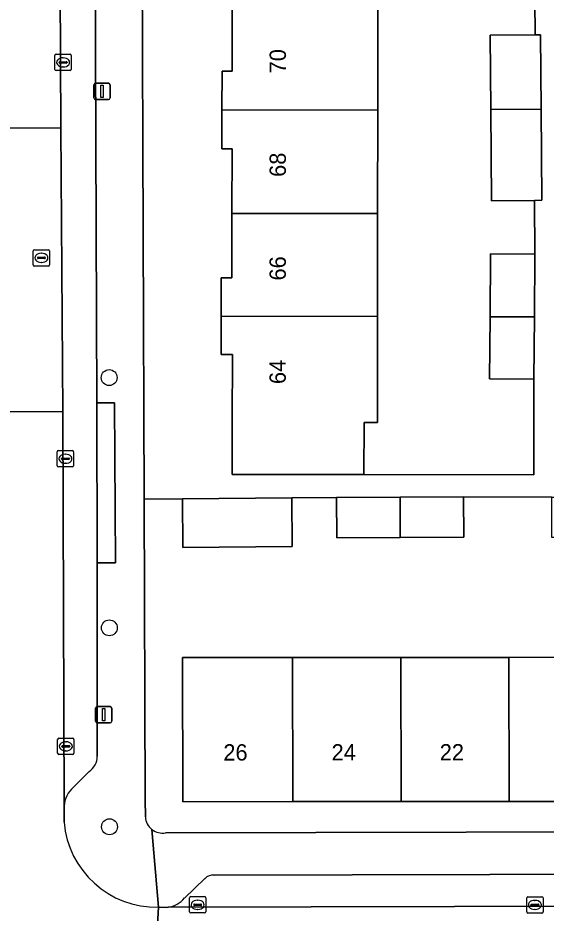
# Model space of a CAD drawing. Extents: x 160732 to 162107, y 387428 to 388479.
# Drawn here: x 161158.5 to 161190.9, y 388093.4 to 388148.3 of the extents above; entities that cross this region are included whole.
import ezdxf

# ---------------------------------------------------------------- set-up
doc = ezdxf.new("R2010")
doc.units = 0
for name, color, linetype in [('IMGEO_Boom', 7, 'Continuous'), ('IMGEO_Erf', 7, 'Continuous'), ('IMGEO_Kolk', 7, 'Continuous'), ('IMGEO_Lichtmast', 7, 'Continuous'), ('IMGEO_Pand', 7, 'Continuous'), ('IMGEO_Pand_nummerreeks', 7, 'Continuous'), ('IMGEO_Parkeervlak_open', 7, 'Continuous'), ('IMGEO_Rijbaan_lokaal_open', 7, 'Continuous'), ('IMGEO_Rioolput', 7, 'Continuous'), ('IMGEO_Voetpad_open', 7, 'Continuous')]:
    doc.layers.add(name, color=color, linetype=linetype)

msp = doc.modelspace()

# ---------------------------------------------------------------- linework, layer by layer
at = {"layer": 'IMGEO_Boom'}
for centre in [(161164.081, 388126.239), (161164.092, 388110.889), (161164.1, 388098.689)]:
    msp.add_circle(centre, 0.489, dxfattribs=at)
at = {"layer": 'IMGEO_Erf'}
for points in [[(161180.565, 388149.007), (161180.556, 388142.675), (161180.547, 388136.303), (161180.538, 388129.985), (161180.528, 388123.482), (161179.712, 388123.483), (161179.707, 388120.286), (161190.124, 388120.271), (161190.133, 388126.15), (161187.415, 388126.17), (161187.443, 388129.971), (161187.472, 388133.824), (161190.191, 388133.803), (161190.166, 388137.111), (161187.526, 388137.091), (161187.485, 388142.693), (161187.452, 388147.253), (161190.201, 388147.273), (161190.17, 388151.5)], [(161209.627, 388112.181), (161210.756, 388112.182), (161210.752, 388118.996), (161199.011, 388118.929), (161199.022, 388116.455), (161195.189, 388116.439), (161191.237, 388116.423), (161191.226, 388118.897), (161185.812, 388118.92), (161185.823, 388116.446), (161181.938, 388116.43), (161178.038, 388116.414), (161178.027, 388118.888), (161175.284, 388118.862), (161175.313, 388115.888), (161168.598, 388115.822), (161168.569, 388118.796), (161166.228, 388118.787), (161166.296, 388100.338), (161166.3, 388099.289)], [(161167.543, 388098.312), (161213.654, 388098.423), (161213.697, 388108.549), (161213.717, 388109.165), (161213.047, 388109.164), (161213.057, 388100.258), (161211.955, 388100.257), (161208.419, 388100.254), (161201.899, 388100.25), (161195.251, 388100.245), (161188.62, 388100.24), (161181.989, 388100.236), (161175.35, 388100.231), (161168.592, 388100.226), (161168.585, 388109.065), (161175.319, 388109.07), (161181.961, 388109.075), (161188.594, 388109.08), (161195.217, 388109.084), (161201.859, 388109.089), (161208.415, 388109.094), (161209.63, 388109.095), (161209.627, 388112.181)]]:
    msp.add_lwpolyline(points, dxfattribs=at)
for centre, radius, start, end in [((161167.359, 388099.354), 1.061, 183.5121, 231.7464), ((161167.354, 388099.348), 1.053, 231.7515, 280.3364)]:
    msp.add_arc(centre, radius, start, end, dxfattribs=at)
at = {"layer": 'IMGEO_Kolk'}
for p, q in [((161160.752, 388145.149), (161160.752, 388146.001)), ((161160.827, 388146.075), (161161.679, 388146.075)), ((161161.24, 388145.855), (161161.265, 388145.855)), ((161161.753, 388146.001), (161161.753, 388145.149)), ((161161.011, 388145.569), (161161.011, 388145.581)), ((161161.449, 388145.532), (161161.051, 388145.532)), ((161161.054, 388145.618), (161161.452, 388145.618)), ((161161.263, 388145.295), (161161.238, 388145.295)), ((161161.495, 388145.581), (161161.495, 388145.569)), ((161161.679, 388145.075), (161160.827, 388145.075)), ((161160.897, 388120.836), (161160.897, 388121.688)), ((161160.972, 388121.762), (161161.824, 388121.762)), ((161161.385, 388121.542), (161161.41, 388121.542)), ((161161.898, 388121.688), (161161.898, 388120.836)), ((161161.156, 388121.256), (161161.156, 388121.268)), ((161161.594, 388121.219), (161161.196, 388121.219)), ((161161.199, 388121.305), (161161.597, 388121.305)), ((161161.408, 388120.982), (161161.383, 388120.982)), ((161161.64, 388121.268), (161161.64, 388121.256)), ((161161.824, 388120.762), (161160.972, 388120.762)), ((161160.92, 388103.195), (161160.92, 388104.047)), ((161160.995, 388104.121), (161161.847, 388104.121)), ((161161.921, 388104.047), (161161.921, 388103.195)), ((161161.179, 388103.615), (161161.179, 388103.627)), ((161161.617, 388103.578), (161161.219, 388103.578)), ((161161.222, 388103.664), (161161.62, 388103.664)), ((161161.408, 388103.901), (161161.433, 388103.901)), ((161161.663, 388103.627), (161161.663, 388103.615)), ((161161.847, 388103.121), (161160.995, 388103.121)), ((161161.431, 388103.341), (161161.406, 388103.341)), ((161169.007, 388093.473), (161169.007, 388094.325)), ((161169.082, 388094.399), (161169.934, 388094.399)), ((161169.495, 388094.179), (161169.52, 388094.179)), ((161170.008, 388094.325), (161170.008, 388093.473)), ((161189.689, 388093.467), (161189.689, 388094.319)), ((161189.764, 388094.393), (161190.616, 388094.393)), ((161190.177, 388094.173), (161190.202, 388094.173)), ((161190.69, 388094.319), (161190.69, 388093.467)), ((161169.266, 388093.893), (161169.266, 388093.905)), ((161169.704, 388093.856), (161169.306, 388093.856)), ((161169.309, 388093.942), (161169.707, 388093.942)), ((161169.518, 388093.619), (161169.493, 388093.619)), ((161169.75, 388093.905), (161169.75, 388093.893)), ((161189.948, 388093.887), (161189.948, 388093.899)), ((161190.386, 388093.85), (161189.988, 388093.85)), ((161189.991, 388093.936), (161190.389, 388093.936)), ((161190.2, 388093.613), (161190.175, 388093.613)), ((161190.432, 388093.899), (161190.432, 388093.887)), ((161169.934, 388093.399), (161169.082, 388093.399)), ((161190.616, 388093.393), (161189.764, 388093.393))]:
    msp.add_line(p, q, dxfattribs=at)
for points in [[(161160.752, 388145.149), (161160.752, 388146.001)], [(161160.827, 388146.075), (161161.679, 388146.075)], [(161161.753, 388146.001), (161161.753, 388145.149)], [(161161.679, 388145.075), (161160.827, 388145.075)], [(161160.897, 388120.836), (161160.897, 388121.688)], [(161160.972, 388121.762), (161161.824, 388121.762)], [(161161.898, 388121.688), (161161.898, 388120.836)], [(161161.824, 388120.762), (161160.972, 388120.762)], [(161160.92, 388103.195), (161160.92, 388104.047)], [(161160.995, 388104.121), (161161.847, 388104.121)], [(161161.921, 388104.047), (161161.921, 388103.195)], [(161161.847, 388103.121), (161160.995, 388103.121)], [(161169.007, 388093.473), (161169.007, 388094.325)], [(161169.082, 388094.399), (161169.934, 388094.399)], [(161170.008, 388094.325), (161170.008, 388093.473)], [(161189.689, 388093.467), (161189.689, 388094.319)], [(161189.764, 388094.393), (161190.616, 388094.393)], [(161190.69, 388094.319), (161190.69, 388093.467)], [(161169.934, 388093.399), (161169.082, 388093.399)], [(161190.616, 388093.393), (161189.764, 388093.393)]]:
    msp.add_lwpolyline(points, dxfattribs=at)
for centre, radius, start, end in [((161160.829, 388145.999), 0.0765, 91.552, 178.448), ((161160.829, 388145.999), 0.0765, 91.552, 178.448), ((161161.677, 388145.999), 0.0765, 1.552, 88.448), ((161161.677, 388145.999), 0.0765, 1.552, 88.448), ((161160.829, 388145.151), 0.0765, 181.552, 268.448), ((161160.829, 388145.151), 0.0765, 181.552, 268.448), ((161161.051, 388145.578), 0.0403, 85.8775, 175.7526), ((161161.048, 388145.568), 0.0366, 178.938, 274.7102), ((161161.452, 388145.575), 0.043, 264.8664, 352.4533), ((161161.456, 388145.58), 0.0386, 1.7309, 96.639), ((161161.677, 388145.151), 0.0765, 271.552, 358.448), ((161161.677, 388145.151), 0.0765, 271.552, 358.448), ((161160.974, 388121.686), 0.0765, 91.552, 178.448), ((161160.974, 388121.686), 0.0765, 91.552, 178.448), ((161161.822, 388121.686), 0.0765, 1.552, 88.448), ((161161.822, 388121.686), 0.0765, 1.552, 88.448), ((161161.196, 388121.265), 0.0403, 85.8775, 175.7526), ((161161.193, 388121.255), 0.0366, 178.938, 274.7102), ((161161.597, 388121.262), 0.043, 264.8664, 352.4533), ((161161.601, 388121.267), 0.0386, 1.7309, 96.639), ((161160.974, 388120.838), 0.0765, 181.552, 268.448), ((161160.974, 388120.838), 0.0765, 181.552, 268.448), ((161161.822, 388120.838), 0.0765, 271.552, 358.448), ((161161.822, 388120.838), 0.0765, 271.552, 358.448), ((161160.997, 388104.045), 0.0765, 91.552, 178.448), ((161160.997, 388104.045), 0.0765, 91.552, 178.448), ((161161.845, 388104.045), 0.0765, 1.552, 88.448), ((161161.845, 388104.045), 0.0765, 1.552, 88.448), ((161161.219, 388103.624), 0.0403, 85.8775, 175.7526), ((161161.216, 388103.614), 0.0366, 178.938, 274.7102), ((161161.62, 388103.621), 0.043, 264.8664, 352.4533), ((161161.624, 388103.626), 0.0386, 1.7309, 96.639), ((161160.997, 388103.197), 0.0765, 181.552, 268.448), ((161160.997, 388103.197), 0.0765, 181.552, 268.448), ((161161.845, 388103.197), 0.0765, 271.552, 358.448), ((161161.845, 388103.197), 0.0765, 271.552, 358.448), ((161169.084, 388094.323), 0.0765, 91.552, 178.448), ((161169.084, 388094.323), 0.0765, 91.552, 178.448), ((161169.932, 388094.323), 0.0765, 1.552, 88.448), ((161169.932, 388094.323), 0.0765, 1.552, 88.448), ((161189.766, 388094.317), 0.0765, 91.552, 178.448), ((161189.766, 388094.317), 0.0765, 91.552, 178.448), ((161190.614, 388094.317), 0.0765, 1.552, 88.448), ((161190.614, 388094.317), 0.0765, 1.552, 88.448), ((161169.306, 388093.902), 0.0403, 85.8775, 175.7526), ((161169.303, 388093.892), 0.0366, 178.938, 274.7102), ((161169.707, 388093.899), 0.043, 264.8664, 352.4533), ((161169.711, 388093.904), 0.0386, 1.7309, 96.639), ((161189.988, 388093.896), 0.0403, 85.8775, 175.7526), ((161189.985, 388093.886), 0.0366, 178.938, 274.7102), ((161190.389, 388093.893), 0.043, 264.8664, 352.4533), ((161190.393, 388093.898), 0.0386, 1.7309, 96.639), ((161169.084, 388093.475), 0.0765, 181.552, 268.448), ((161169.084, 388093.475), 0.0765, 181.552, 268.448), ((161169.932, 388093.475), 0.0765, 271.552, 358.448), ((161169.932, 388093.475), 0.0765, 271.552, 358.448), ((161189.766, 388093.469), 0.0765, 181.552, 268.448), ((161189.766, 388093.469), 0.0765, 181.552, 268.448), ((161190.614, 388093.469), 0.0765, 271.552, 358.448), ((161190.614, 388093.469), 0.0765, 271.552, 358.448)]:
    msp.add_arc(centre, radius, start, end, dxfattribs=at)
for centre, major_axis, ratio, start_param, end_param in [((161161.239, 388145.575), (-0.387, 0.002), 0.722429, 4.712389, 7.853982), ((161161.264, 388145.575), (-0.39, 0.002), 0.717154, 1.570796, 4.712389), ((161161.384, 388121.262), (-0.387, 0.002), 0.722429, 4.712389, 7.853982), ((161161.409, 388121.262), (-0.39, 0.002), 0.717154, 1.570796, 4.712389), ((161161.407, 388103.621), (-0.387, 0.002), 0.722429, 4.712389, 7.853982), ((161161.432, 388103.621), (-0.39, 0.002), 0.717154, 1.570796, 4.712389), ((161169.494, 388093.899), (-0.387, 0.002), 0.722429, 4.712389, 7.853982), ((161169.519, 388093.899), (-0.39, 0.002), 0.717154, 1.570796, 4.712389), ((161190.176, 388093.893), (-0.387, 0.002), 0.722429, 4.712389, 7.853982), ((161190.201, 388093.893), (-0.39, 0.002), 0.717154, 1.570796, 4.712389)]:
    msp.add_ellipse(centre, major_axis=major_axis, ratio=ratio, start_param=start_param, end_param=end_param, dxfattribs=at)
at = {"layer": 'IMGEO_Lichtmast'}
for p, q in [((161163.15, 388143.395), (161163.15, 388144.195)), ((161163.15, 388144.195), (161163.15, 388143.395)), ((161163.25, 388144.295), (161164.04, 388144.295)), ((161164.04, 388144.295), (161163.25, 388144.295)), ((161164.14, 388144.195), (161164.14, 388143.395)), ((161164.14, 388143.395), (161164.14, 388144.195)), ((161164.04, 388143.295), (161163.25, 388143.295)), ((161163.25, 388143.295), (161164.04, 388143.295)), ((161163.249, 388105.16), (161163.249, 388105.96)), ((161163.249, 388105.96), (161163.249, 388105.16)), ((161163.349, 388106.06), (161164.139, 388106.06)), ((161164.139, 388106.06), (161163.349, 388106.06)), ((161164.239, 388105.96), (161164.239, 388105.16)), ((161164.239, 388105.16), (161164.239, 388105.96)), ((161164.139, 388105.06), (161163.349, 388105.06)), ((161163.349, 388105.06), (161164.139, 388105.06))]:
    msp.add_line(p, q, dxfattribs=at)
for points in [[(161163.57, 388144.17), (161163.72, 388144.17), (161163.72, 388143.42), (161163.57, 388143.42), (161163.57, 388144.17)], [(161163.669, 388105.935), (161163.819, 388105.935), (161163.819, 388105.185), (161163.669, 388105.185), (161163.669, 388105.935)]]:
    msp.add_lwpolyline(points, dxfattribs=at)
for centre, start, end in [((161163.25, 388144.195), 90, 180), ((161163.25, 388144.195), 90, 180), ((161164.04, 388144.195), 0, 90), ((161164.04, 388144.195), 360, 90), ((161163.25, 388143.395), 180, 270), ((161163.25, 388143.395), 180, 270), ((161164.04, 388143.395), 270, 0), ((161164.04, 388143.395), 270, 0), ((161163.349, 388105.96), 90, 180), ((161163.349, 388105.96), 90, 180), ((161164.139, 388105.96), 0, 90), ((161164.139, 388105.96), 360, 90), ((161163.349, 388105.16), 180, 270), ((161163.349, 388105.16), 180, 270), ((161164.139, 388105.16), 270, 0), ((161164.139, 388105.16), 270, 0)]:
    msp.add_arc(centre, 0.1, start, end, dxfattribs=at)
at = {"layer": 'IMGEO_Pand'}
for points in [[(161171.633, 388148.992), (161171.627, 388145.028), (161171.003, 388145.028), (161171, 388142.65), (161180.556, 388142.675), (161180.565, 388149.007)], [(161190.543, 388147.276), (161190.201, 388147.273), (161187.452, 388147.253), (161187.485, 388142.693), (161190.576, 388142.701)], [(161180.547, 388136.303), (161180.556, 388142.675), (161171, 388142.65), (161170.997, 388140.269), (161171.615, 388140.268), (161171.61, 388136.315)], [(161190.576, 388142.701), (161187.485, 388142.693), (161187.526, 388137.091), (161190.166, 388137.111), (161190.617, 388137.114)], [(161171.61, 388136.315), (161171.604, 388132.36), (161170.958, 388132.361), (161170.955, 388130.005), (161180.538, 388129.985), (161180.547, 388136.303)], [(161190.191, 388133.803), (161187.472, 388133.824), (161187.443, 388129.971), (161190.162, 388129.965)], [(161171.627, 388120.298), (161179.707, 388120.286), (161179.712, 388123.483), (161180.528, 388123.482), (161180.538, 388129.985), (161170.955, 388130.005), (161170.952, 388127.652), (161171.638, 388127.651), (161171.632, 388123.494)], [(161187.415, 388126.17), (161190.133, 388126.15), (161190.162, 388129.965), (161187.443, 388129.971)], [(161175.313, 388115.888), (161175.284, 388118.862), (161168.569, 388118.796), (161168.598, 388115.822)], [(161181.93, 388118.904), (161178.027, 388118.888), (161178.038, 388116.414), (161181.938, 388116.43)], [(161185.823, 388116.446), (161185.812, 388118.92), (161181.93, 388118.904), (161181.938, 388116.43)], [(161175.319, 388109.07), (161168.585, 388109.065), (161168.592, 388100.226), (161175.35, 388100.231)], [(161181.989, 388100.236), (161181.961, 388109.075), (161175.319, 388109.07), (161175.35, 388100.231)], [(161188.62, 388100.24), (161188.594, 388109.08), (161181.961, 388109.075), (161181.989, 388100.236)], [(161195.251, 388100.245), (161195.217, 388109.084), (161188.594, 388109.08), (161188.62, 388100.24)]]:
    msp.add_lwpolyline(points, close=True, dxfattribs=at)
at = {"layer": 'IMGEO_Parkeervlak_open'}
for points in [[(161160.945, 388175.907), (161161.118, 388141.556)], [(161163.314, 388124.684), (161163.148, 388172.958)], [(161161.118, 388141.556), (161161.231, 388124.147)], [(161163.347, 388114.872), (161163.314, 388124.684)], [(161161.231, 388124.147), (161161.317, 388099.948)], [(161163.349, 388103.016), (161163.347, 388114.872)], [(161161.902, 388101.117), (161162.844, 388102.071)], [(161167.689, 388093.754), (161246.71, 388093.94), (161246.658, 388095.492), (161246.642, 388095.957)], [(161246.642, 388095.957), (161219.696, 388095.853), (161212.798, 388095.827), (161170.524, 388095.717)], [(161169.952, 388095.503), (161168.709, 388094.317)]]:
    msp.add_lwpolyline(points, dxfattribs=at)
for centre, radius, start, end in [((161162.268, 388102.986), 1.081, 302.184, 1.5766), ((161162.956, 388099.859), 1.642, 129.9524, 176.8783), ((161170.434, 388095.085), 0.638, 81.9131, 139.1112), ((161167.481, 388095.337), 1.596, 277.492, 320.3019)]:
    msp.add_arc(centre, radius, start, end, dxfattribs=at)
at = {"layer": 'IMGEO_Rijbaan_lokaal_open'}
for points in [[(161160.946, 388193.594), (161160.967, 388195.059), (161160.943, 388223.645), (161155.942, 388223.612), (161156.12, 388166.254), (161156.114, 388161.291), (161156.023, 388141.534), (161161.118, 388141.556), (161160.945, 388175.907)], [(161161.118, 388141.556), (161156.023, 388141.534), (161156.019, 388140.67)], [(161156.115, 388124.167), (161161.231, 388124.147), (161161.118, 388141.556)], [(161161.311, 388098.979), (161161.317, 388099.948), (161161.231, 388124.147), (161156.115, 388124.167), (161156.36, 388064.733), (161161.375, 388064.725), (161161.322, 388066.069), (161161.397, 388083.144), (161161.399, 388083.5)], [(161166.812, 388088.76), (161167.102, 388093.748)]]:
    msp.add_lwpolyline(points, dxfattribs=at)
msp.add_lwpolyline([(161246.71, 388093.94), (161167.689, 388093.754), (161167.577, 388093.743), (161167.102, 388093.748), (161166.812, 388088.76), (161188.566, 388088.744), (161220.677, 388088.898), (161246.674, 388088.93)], close=True, dxfattribs=at)
msp.add_arc((161167.006, 388099.462), 5.715, 184.8512, 270.9659, dxfattribs=at)
at = {"layer": 'IMGEO_Rioolput'}
for p, q in [((161159.424, 388133.158), (161159.424, 388134.01)), ((161159.499, 388134.084), (161160.351, 388134.084)), ((161159.683, 388133.578), (161159.683, 388133.59)), ((161159.726, 388133.627), (161160.124, 388133.627)), ((161159.912, 388133.864), (161159.937, 388133.864)), ((161160.167, 388133.59), (161160.167, 388133.578)), ((161160.425, 388134.01), (161160.425, 388133.158)), ((161160.351, 388133.084), (161159.499, 388133.084)), ((161160.121, 388133.541), (161159.723, 388133.541)), ((161159.935, 388133.304), (161159.91, 388133.304))]:
    msp.add_line(p, q, dxfattribs=at)
for points in [[(161159.424, 388133.158), (161159.424, 388134.01)], [(161159.499, 388134.084), (161160.351, 388134.084)], [(161160.425, 388134.01), (161160.425, 388133.158)], [(161160.351, 388133.084), (161159.499, 388133.084)]]:
    msp.add_lwpolyline(points, dxfattribs=at)
for centre, radius, start, end in [((161159.501, 388134.008), 0.0765, 91.552, 178.448), ((161159.501, 388134.008), 0.0765, 91.552, 178.448), ((161159.723, 388133.587), 0.0403, 85.8775, 175.7526), ((161159.72, 388133.577), 0.0366, 178.938, 274.7102), ((161160.124, 388133.584), 0.043, 264.8664, 352.4533), ((161160.128, 388133.589), 0.0386, 1.7309, 96.639), ((161160.349, 388134.008), 0.0765, 1.552, 88.448), ((161160.349, 388134.008), 0.0765, 1.552, 88.448), ((161159.501, 388133.16), 0.0765, 181.552, 268.448), ((161159.501, 388133.16), 0.0765, 181.552, 268.448), ((161160.349, 388133.16), 0.0765, 271.552, 358.448), ((161160.349, 388133.16), 0.0765, 271.552, 358.448)]:
    msp.add_arc(centre, radius, start, end, dxfattribs=at)
for centre, major_axis, ratio, start_param, end_param in [((161159.911, 388133.584), (-0.387, 0.002), 0.722429, 4.712389, 7.853982), ((161159.936, 388133.584), (-0.39, 0.002), 0.717154, 1.570796, 4.712389)]:
    msp.add_ellipse(centre, major_axis=major_axis, ratio=ratio, start_param=start_param, end_param=end_param, dxfattribs=at)
at = {"layer": 'IMGEO_Voetpad_open'}
for points in [[(161163.148, 388172.958), (161163.314, 388124.684), (161164.407, 388124.684), (161164.46, 388114.872), (161163.347, 388114.872), (161163.349, 388103.016)], [(161165.999, 388172.465), (161166.047, 388167.875), (161166.228, 388118.787), (161168.569, 388118.796), (161175.284, 388118.862), (161178.027, 388118.888), (161181.93, 388118.904), (161185.812, 388118.92), (161191.226, 388118.897), (161195.18, 388118.913), (161198.28, 388118.926), (161198.277, 388121.257), (161191.836, 388121.247), (161191.832, 388124.169), (161191.827, 388127.091), (161191.823, 388130.012), (161191.813, 388136.289), (161191.784, 388138.928), (161191.774, 388142.702), (161191.764, 388146.516), (161191.765, 388151.538)], [(161166.3, 388099.289), (161166.296, 388100.338), (161166.228, 388118.787), (161166.047, 388167.875)], [(161190.17, 388151.5), (161190.201, 388147.273), (161190.543, 388147.276), (161190.576, 388142.701), (161190.617, 388137.114), (161190.166, 388137.111), (161190.191, 388133.803), (161190.162, 388129.965), (161190.133, 388126.15), (161190.124, 388120.271), (161179.707, 388120.286), (161171.627, 388120.298), (161171.632, 388123.494), (161171.638, 388127.651), (161170.952, 388127.652), (161170.955, 388130.005), (161170.958, 388132.361), (161171.604, 388132.36), (161171.61, 388136.315), (161171.615, 388140.268), (161170.997, 388140.269), (161171, 388142.65), (161171.003, 388145.028), (161171.627, 388145.028), (161171.633, 388148.992)], [(161162.844, 388102.071), (161161.902, 388101.117)], [(161161.317, 388099.948), (161161.311, 388098.979)], [(161166.702, 388098.521), (161167.102, 388093.748), (161167.577, 388093.743), (161167.689, 388093.754)], [(161167.102, 388093.748), (161166.702, 388098.521)], [(161292.762, 388098.628), (161272.352, 388098.565), (161271.05, 388098.561), (161221.259, 388098.409), (161218.625, 388098.428), (161214.994, 388098.428), (161213.654, 388098.423), (161167.543, 388098.312)], [(161170.524, 388095.717), (161212.798, 388095.827), (161212.798, 388096.958), (161219.7, 388096.93), (161219.696, 388095.853), (161246.642, 388095.957), (161246.658, 388095.492), (161248.309, 388095.496), (161271.324, 388095.549), (161272.547, 388095.555), (161292.922, 388095.644)], [(161168.709, 388094.317), (161169.952, 388095.503)]]:
    msp.add_lwpolyline(points, dxfattribs=at)
msp.add_lwpolyline([(161163.347, 388114.872), (161164.46, 388114.872), (161164.407, 388124.684), (161163.314, 388124.684)], close=True, dxfattribs=at)
for centre, radius, start, end in [((161162.268, 388102.986), 1.081, 302.184, 1.5766), ((161162.956, 388099.859), 1.642, 129.9524, 176.8783), ((161167.006, 388099.462), 5.715, 184.8512, 270.9659), ((161167.359, 388099.354), 1.061, 183.5121, 231.7464), ((161167.354, 388099.348), 1.053, 231.7515, 280.3364), ((161170.434, 388095.085), 0.638, 81.9131, 139.1112), ((161167.481, 388095.337), 1.596, 277.492, 320.3019)]:
    msp.add_arc(centre, radius, start, end, dxfattribs=at)

# ---------------------------------------------------------------- texts
at = {"layer": 'IMGEO_Pand_nummerreeks'}
for s, rotation, p in [('70', 89.9729, (161174.922, 388144.903)), ('68', 89.9729, (161174.919, 388138.551)), ('66', 89.9729, (161174.916, 388132.195)), ('64', 89.9729, (161174.913, 388125.843)), ('26', 0.0388, (161171.083, 388102.748)), ('24', 0.0388, (161177.721, 388102.753)), ('22', 0.0388, (161184.356, 388102.757))]:
    msp.add_text(s, height=1, rotation=rotation, dxfattribs=at).set_placement(p)

doc.saveas('drawing.dxf')
